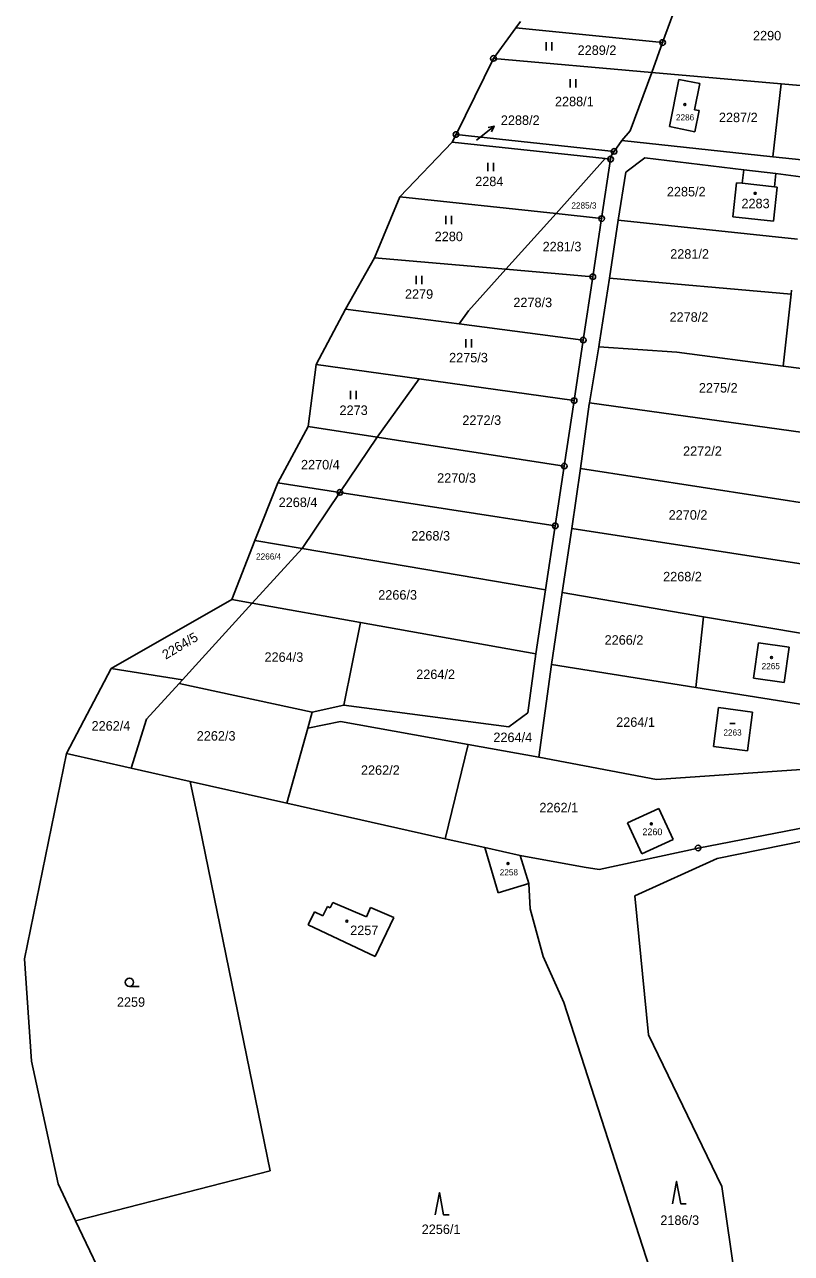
# Model space of a CAD drawing. Extents: x -736345 to -729997, y -1130177 to -1122501.
# Drawn here: x -734709.5 to -734572, y -1129421.1 to -1129200.8 of the extents above; entities that cross this region are included whole.
import ezdxf

# ---------------------------------------------------------------- set-up
doc = ezdxf.new("R2010")
doc.units = 0
for name, color, linetype in [('Vrstva 1', 7, 'Continuous'), ('Vrstva 13', 7, 'Continuous'), ('Vrstva 16', 7, 'Continuous'), ('Vrstva 18', 7, 'Continuous'), ('Vrstva 19', 7, 'Continuous'), ('Vrstva 25', 7, 'Continuous'), ('Vrstva 4', 7, 'Continuous')]:
    doc.layers.add(name, color=color, linetype=linetype)

msp = doc.modelspace()

# ---------------------------------------------------------------- linework, layer by layer
at = {"layer": 'Vrstva 1'}
for points in [[(-734590.84, -1129192.34), (-734595.13, -1129204.04)], [(-734621.44, -1129201.39), (-734595.13, -1129204.04)], [(-734595.13, -1129204.04), (-734597.09, -1129209.39)], [(-734625.46, -1129206.88), (-734597.09, -1129209.39)], [(-734600.92, -1129219.87), (-734597.09, -1129209.39)], [(-734597.09, -1129209.39), (-734573.88, -1129211.45)], [(-734592.24, -1129210.65), (-734593.88, -1129219.1)], [(-734588.45, -1129211.39), (-734592.24, -1129210.65)], [(-734589.39, -1129216.08), (-734588.45, -1129211.39)], [(-734573.88, -1129211.45), (-734575.39, -1129224.51)], [(-734573.88, -1129211.45), (-734556.19, -1129213.02)], [(-734588.56, -1129216.24), (-734589.39, -1129216.08)], [(-734589.33, -1129220.05), (-734588.56, -1129216.24)], [(-734603.83, -1129223.55), (-734632.17, -1129220.52)], [(-734602.47, -1129221.58), (-734600.92, -1129219.87)], [(-734593.88, -1129219.1), (-734589.33, -1129220.05)], [(-734632.83, -1129221.87), (-734605.4, -1129224.85)], [(-734603.83, -1129223.55), (-734602.47, -1129221.58)], [(-734575.39, -1129224.51), (-734602.47, -1129221.58)], [(-734614.24, -1129234.68), (-734605.4, -1129224.85)], [(-734604.46, -1129224.95), (-734606.07, -1129235.6)], [(-734605.4, -1129224.85), (-734604.46, -1129224.95)], [(-734604.46, -1129224.95), (-734604.37, -1129224.34)], [(-734604.37, -1129224.34), (-734603.83, -1129223.55)], [(-734598.34, -1129224.68), (-734601.75, -1129227.28)], [(-734580.6, -1129226.88), (-734598.34, -1129224.68)], [(-734575.39, -1129224.51), (-734566.72, -1129225.44)], [(-734603.08, -1129235.86), (-734601.75, -1129227.28)], [(-734580.86, -1129229.27), (-734580.6, -1129226.88)], [(-734580.6, -1129226.88), (-734574.82, -1129227.5)], [(-734582.55, -1129235.29), (-734581.89, -1129229.16)], [(-734581.89, -1129229.16), (-734580.86, -1129229.27)], [(-734575.08, -1129229.9), (-734574.82, -1129227.5)], [(-734574.82, -1129227.5), (-734568.58, -1129228.33)], [(-734642.25, -1129231.72), (-734614.24, -1129234.68)], [(-734574.58, -1129229.95), (-734575.24, -1129236.08)], [(-734575.08, -1129229.9), (-734574.58, -1129229.95)], [(-734614.24, -1129234.68), (-734623.22, -1129244.67)], [(-734606.07, -1129235.6), (-734614.24, -1129234.68)], [(-734607.64, -1129246.03), (-734606.07, -1129235.6)], [(-734603.08, -1129235.86), (-734604.68, -1129246.29)], [(-734570.96, -1129239.26), (-734603.08, -1129235.86)], [(-734575.24, -1129236.08), (-734582.55, -1129235.29)], [(-734623.22, -1129244.67), (-734646.77, -1129242.61)], [(-734629.91, -1129252.11), (-734623.22, -1129244.67)], [(-734623.22, -1129244.67), (-734607.64, -1129246.03)], [(-734609.35, -1129257.38), (-734607.64, -1129246.03)], [(-734604.68, -1129246.29), (-734606.45, -1129257.76)], [(-734572.08, -1129249.13), (-734604.68, -1129246.29)], [(-734573.5, -1129262.05), (-734572.08, -1129249.13)], [(-734572.08, -1129249.13), (-734572, -1129248.41)], [(-734651.95, -1129251.83), (-734631.63, -1129254.48)], [(-734631.63, -1129254.48), (-734629.91, -1129252.11)], [(-734631.63, -1129254.48), (-734609.35, -1129257.38)], [(-734610.98, -1129268.23), (-734609.35, -1129257.38)], [(-734606.45, -1129257.76), (-734606.59, -1129258.58)], [(-734608.25, -1129268.61), (-734606.59, -1129258.58)], [(-734592.59, -1129259.56), (-734606.59, -1129258.58)], [(-734592.59, -1129259.56), (-734573.5, -1129262.05)], [(-734638.75, -1129264.34), (-734657.24, -1129261.75)], [(-734564.16, -1129263.26), (-734573.5, -1129262.05)], [(-734646.3, -1129274.78), (-734638.75, -1129264.34)], [(-734610.98, -1129268.23), (-734638.75, -1129264.34)], [(-734612.75, -1129279.97), (-734610.98, -1129268.23)], [(-734609.85, -1129280.42), (-734608.29, -1129268.86)], [(-734608.29, -1129268.86), (-734608.25, -1129268.61)], [(-734565.63, -1129274.58), (-734608.25, -1129268.61)], [(-734658.67, -1129272.87), (-734646.3, -1129274.78)], [(-734646.3, -1129274.78), (-734652.98, -1129284.69)], [(-734646.3, -1129274.78), (-734612.75, -1129279.97)], [(-734614.37, -1129290.68), (-734612.75, -1129279.97)], [(-734611.43, -1129291.14), (-734609.85, -1129280.42)], [(-734566.61, -1129287.11), (-734609.85, -1129280.42)], [(-734652.98, -1129284.69), (-734664.13, -1129282.96)], [(-734652.98, -1129284.69), (-734659.76, -1129294.75)], [(-734614.37, -1129290.68), (-734652.98, -1129284.69)], [(-734616.1, -1129302.17), (-734614.37, -1129290.68)], [(-734611.43, -1129291.14), (-734613.14, -1129302.67)], [(-734568.4, -1129297.82), (-734611.43, -1129291.14)], [(-734668.24, -1129293.31), (-734659.76, -1129294.75)], [(-734659.76, -1129294.75), (-734668.7, -1129304.56)], [(-734659.76, -1129294.75), (-734616.1, -1129302.17)], [(-734617.87, -1129313.65), (-734616.1, -1129302.17)], [(-734668.7, -1129304.56), (-734672.37, -1129303.9)], [(-734615.05, -1129315.56), (-734613.14, -1129302.67)], [(-734587.78, -1129306.98), (-734613.14, -1129302.67)], [(-734677.68, -1129314.41), (-734668.7, -1129304.56)], [(-734668.7, -1129304.56), (-734649.3, -1129308.03)], [(-734652.26, -1129322.84), (-734649.3, -1129308.03)], [(-734649.3, -1129308.03), (-734617.87, -1129313.65)], [(-734587.78, -1129306.98), (-734589.16, -1129319.69)], [(-734587.78, -1129306.98), (-734570.41, -1129309.93)], [(-734577.92, -1129311.67), (-734578.84, -1129317.99)], [(-734577.92, -1129311.67), (-734572.44, -1129312.47)], [(-734573.35, -1129318.79), (-734572.44, -1129312.47)], [(-734681.22, -1129318.3), (-734677.68, -1129314.41)], [(-734617.87, -1129313.65), (-734619.32, -1129324.19)], [(-734681.22, -1129318.3), (-734694.01, -1129316.29)], [(-734615.05, -1129315.56), (-734617.33, -1129332.19)], [(-734589.16, -1129319.69), (-734615.05, -1129315.56)], [(-734681.79, -1129318.93), (-734687.66, -1129325.37)], [(-734681.79, -1129318.93), (-734681.22, -1129318.3)], [(-734657.95, -1129324.09), (-734681.79, -1129318.93)], [(-734589.16, -1129319.69), (-734542.6, -1129327.11)], [(-734578.84, -1129317.99), (-734573.35, -1129318.79)], [(-734657.95, -1129324.09), (-734658.76, -1129326.98)], [(-734652.26, -1129322.84), (-734657.95, -1129324.09)], [(-734622.7, -1129326.73), (-734652.26, -1129322.84)], [(-734619.32, -1129324.19), (-734622.7, -1129326.73)], [(-734586.03, -1129330.24), (-734585.13, -1129323.28)], [(-734585.13, -1129323.28), (-734579.02, -1129324.08)], [(-734579.02, -1129324.08), (-734579.93, -1129331.04)], [(-734687.66, -1129325.37), (-734690.38, -1129334.12)], [(-734658.76, -1129326.98), (-734652.85, -1129325.78)], [(-734652.85, -1129325.78), (-734630.01, -1129329.9)], [(-734662.51, -1129340.39), (-734658.76, -1129326.98)], [(-734630.01, -1129329.9), (-734634.11, -1129346.78)], [(-734630.01, -1129329.9), (-734617.33, -1129332.19)], [(-734579.93, -1129331.04), (-734586.03, -1129330.24)], [(-734701.99, -1129331.51), (-734690.38, -1129334.12)], [(-734617.33, -1129332.19), (-734596.24, -1129336.14)], [(-734690.38, -1129334.12), (-734679.8, -1129336.5)], [(-734596.24, -1129336.14), (-734568.53, -1129334.23)], [(-734679.8, -1129336.5), (-734662.51, -1129340.39)], [(-734679.8, -1129336.5), (-734678.18, -1129344.41)], [(-734634.11, -1129346.78), (-734662.51, -1129340.39)], [(-734601.44, -1129343.93), (-734595.81, -1129341.34)], [(-734595.81, -1129341.34), (-734593.25, -1129346.93)], [(-734598.87, -1129349.52), (-734601.44, -1129343.93)], [(-734557.34, -1129342.41), (-734588.78, -1129348.45)], [(-734554.18, -1129344), (-734585.35, -1129350.36)], [(-734678.18, -1129344.41), (-734665.5, -1129406.35)], [(-734627.01, -1129348.38), (-734634.11, -1129346.78)], [(-734624.63, -1129356.47), (-734627.01, -1129348.38)], [(-734627.01, -1129348.38), (-734620.67, -1129349.81)], [(-734588.78, -1129348.45), (-734606.51, -1129352.28)], [(-734593.25, -1129346.93), (-734598.87, -1129349.52)], [(-734609.2, -1129351.89), (-734620.67, -1129349.81)], [(-734620.67, -1129349.81), (-734619.09, -1129354.84)], [(-734585.35, -1129350.36), (-734600.13, -1129357.03)], [(-734606.51, -1129352.28), (-734609.2, -1129351.89)], [(-734619.09, -1129354.84), (-734624.63, -1129356.47)], [(-734619.09, -1129354.84), (-734618.87, -1129359.38)], [(-734600.13, -1129357.03), (-734597.67, -1129381.92)], [(-734655.2, -1129358.92), (-734656.04, -1129360.64)], [(-734654.71, -1129359.16), (-734655.2, -1129358.92)], [(-734654.25, -1129358.22), (-734654.71, -1129359.16)], [(-734648.24, -1129360.8), (-734654.25, -1129358.22)], [(-734647.51, -1129359.09), (-734648.24, -1129360.8)], [(-734643.32, -1129360.89), (-734647.51, -1129359.09)], [(-734618.87, -1129359.38), (-734616.53, -1129367.88)], [(-734657.51, -1129359.91), (-734658.66, -1129362.23)], [(-734656.04, -1129360.64), (-734657.51, -1129359.91)], [(-734646.67, -1129367.93), (-734643.32, -1129360.89)], [(-734658.66, -1129362.23), (-734646.67, -1129367.93)], [(-734616.53, -1129367.88), (-734612.83, -1129376.15)], [(-734612.83, -1129376.15), (-734590.74, -1129444.65)], [(-734597.67, -1129381.92), (-734584.52, -1129409.15)], [(-734665.5, -1129406.35), (-734695.26, -1129413.98)], [(-734584.52, -1129409.15), (-734581.13, -1129432.75)], [(-734700.37, -1129415.29), (-734695.26, -1129413.98)]]:
    msp.add_lwpolyline(points, dxfattribs=at)
at = {"layer": 'Vrstva 13'}
for points in [[(-734620.6, -1129200.24), (-734621.44, -1129201.39)], [(-734621.44, -1129201.39), (-734625.46, -1129206.88)], [(-734625.46, -1129206.88), (-734632.17, -1129220.52)], [(-734632.17, -1129220.52), (-734632.83, -1129221.87)], [(-734632.83, -1129221.87), (-734642.25, -1129231.72)], [(-734642.25, -1129231.72), (-734646.77, -1129242.61)], [(-734646.77, -1129242.61), (-734651.95, -1129251.83)], [(-734651.95, -1129251.83), (-734657.24, -1129261.75)], [(-734657.24, -1129261.75), (-734658.67, -1129272.87)], [(-734658.67, -1129272.87), (-734664.13, -1129282.96)], [(-734668.24, -1129293.31), (-734664.13, -1129282.96)], [(-734668.24, -1129293.31), (-734672.37, -1129303.9)], [(-734672.37, -1129303.9), (-734694.01, -1129316.29)], [(-734694.01, -1129316.29), (-734701.99, -1129331.51)], [(-734701.99, -1129331.51), (-734709.51, -1129368.32)], [(-734709.51, -1129368.32), (-734708.29, -1129386.65)], [(-734708.29, -1129386.65), (-734703.49, -1129408.68)], [(-734703.49, -1129408.68), (-734700.37, -1129415.29)], [(-734700.37, -1129415.29), (-734694.01, -1129428.71)]]:
    msp.add_lwpolyline(points, dxfattribs=at)
at = {"layer": 'Vrstva 16'}
msp.add_lwpolyline([(-734628.51, -1129221.54), (-734627.68, -1129220.88)], dxfattribs=at)
at = {"layer": 'Vrstva 25'}
for points in [[(-734616.007, -1129205.475), (-734616.007, -1129203.975)], [(-734614.973, -1129205.475), (-734614.973, -1129203.975)], [(-734611.697, -1129212.115), (-734611.697, -1129210.615)], [(-734610.663, -1129212.115), (-734610.663, -1129210.615)], [(-734627.68, -1129220.88), (-734625.333, -1129219.013)], [(-734626.427, -1129219.244), (-734625.333, -1129219.013), (-734625.804, -1129220.027)], [(-734626.487, -1129227.115), (-734626.487, -1129225.615)], [(-734625.453, -1129227.115), (-734625.453, -1129225.615)], [(-734633.987, -1129236.615), (-734633.987, -1129235.115)], [(-734632.953, -1129236.615), (-734632.953, -1129235.115)], [(-734639.327, -1129247.365), (-734639.327, -1129245.865)], [(-734638.293, -1129247.365), (-734638.293, -1129245.865)], [(-734630.407, -1129258.705), (-734630.407, -1129257.205)], [(-734629.373, -1129258.705), (-734629.373, -1129257.205)], [(-734651.097, -1129267.975), (-734651.097, -1129266.475)], [(-734650.063, -1129267.975), (-734650.063, -1129266.475)], [(-734583.11, -1129326.13), (-734582.11, -1129326.13)], [(-734690.72, -1129373.28), (-734688.97, -1129373.28)], [(-734593.38, -1129412.24), (-734592.63, -1129408.24), (-734591.88, -1129412.24), (-734590.88, -1129412.24)], [(-734635.9, -1129414.23), (-734635.15, -1129410.23), (-734634.4, -1129414.23), (-734633.4, -1129414.23)]]:
    msp.add_lwpolyline(points, dxfattribs=at)
for centre, radius in [((-734595.13, -1129204.04), 0.5), ((-734595.13, -1129204.04), 0.032), ((-734625.46, -1129206.88), 0.5), ((-734625.46, -1129206.88), 0.032), ((-734591.13, -1129215.15), 0.175), ((-734632.17, -1129220.52), 0.5), ((-734632.17, -1129220.52), 0.032), ((-734604.46, -1129224.95), 0.5), ((-734604.46, -1129224.95), 0.032), ((-734603.83, -1129223.55), 0.5), ((-734603.83, -1129223.55), 0.032), ((-734578.54, -1129231.07), 0.175), ((-734606.07, -1129235.6), 0.5), ((-734606.07, -1129235.6), 0.032), ((-734607.64, -1129246.03), 0.5), ((-734607.64, -1129246.03), 0.032), ((-734609.35, -1129257.38), 0.5), ((-734609.35, -1129257.38), 0.032), ((-734610.98, -1129268.23), 0.5), ((-734610.98, -1129268.23), 0.032), ((-734612.75, -1129279.97), 0.5), ((-734612.75, -1129279.97), 0.032), ((-734652.98, -1129284.69), 0.5), ((-734652.98, -1129284.69), 0.032), ((-734614.37, -1129290.68), 0.5), ((-734614.37, -1129290.68), 0.032), ((-734575.61, -1129314.31), 0.175), ((-734597.15, -1129344.12), 0.175), ((-734588.78, -1129348.45), 0.5), ((-734588.78, -1129348.45), 0.032), ((-734622.85, -1129351.24), 0.175), ((-734651.73, -1129361.59), 0.175), ((-734690.72, -1129372.53), 0.75)]:
    msp.add_circle(centre, radius, dxfattribs=at)
at = {"layer": 'Vrstva 4'}
msp.add_lwpolyline([(-734580.86, -1129229.27), (-734575.08, -1129229.9)], dxfattribs=at)

# ---------------------------------------------------------------- texts
at = {"layer": 'Vrstva 16'}
msp.add_text('2288/2', height=1.7, dxfattribs=at).set_placement((-734624.13, -1129218.81))
at = {"layer": 'Vrstva 18'}
for s, height, p in [('2290', 1.7, (-734578.93, -1129203.65)), ('2289/2', 1.7, (-734610.37, -1129206.26)), ('2288/1', 1.7, (-734614.43, -1129215.45)), ('2287/2', 1.7, (-734585.04, -1129218.31)), ('2288/2', 0.1, (-734628.31, -1129221.34)), ('2284', 1.7, (-734628.73, -1129229.78)), ('2285/2', 1.7, (-734594.37, -1129231.62)), ('2285/3', 1.1, (-734611.48, -1129233.8)), ('2280', 1.7, (-734635.99, -1129239.65)), ('2281/3', 1.7, (-734616.64, -1129241.47)), ('2281/2', 1.7, (-734593.77, -1129242.79)), ('2279', 1.7, (-734641.32, -1129249.98)), ('2278/3', 1.7, (-734621.89, -1129251.48)), ('2278/2', 1.7, (-734593.89, -1129254.1)), ('2275/3', 1.7, (-734633.41, -1129261.38)), ('2275/2', 1.7, (-734588.63, -1129266.79)), ('2273', 1.7, (-734653.05, -1129270.81)), ('2272/3', 1.7, (-734631.03, -1129272.59)), ('2272/2', 1.7, (-734591.47, -1129278.13)), ('2270/4', 1.7, (-734659.96, -1129280.57)), ('2270/3', 1.7, (-734635.55, -1129282.96)), ('2268/4', 1.7, (-734663.96, -1129287.32)), ('2270/2', 1.7, (-734594.05, -1129289.58)), ('2268/3', 1.7, (-734640.19, -1129293.32)), ('2266/4', 1.1, (-734668.01, -1129296.73)), ('2268/2', 1.7, (-734595.04, -1129300.64)), ('2266/3', 1.7, (-734646.11, -1129303.92)), ('2266/2', 1.7, (-734605.53, -1129312)), ('2264/3', 1.7, (-734666.5, -1129315.07)), ('2264/2', 1.7, (-734639.3, -1129318.16)), ('2262/4', 1.7, (-734697.5, -1129327.4)), ('2264/1', 1.7, (-734603.46, -1129326.73)), ('2262/3', 1.7, (-734678.65, -1129329.2)), ('2264/4', 1.7, (-734625.47, -1129329.46)), ('2262/2', 1.7, (-734649.21, -1129335.33)), ('2262/1', 1.7, (-734617.22, -1129342.05)), ('2259', 1.7, (-734692.96, -1129376.92)), ('2186/3', 1.7, (-734595.54, -1129416.03)), ('2256/1', 1.7, (-734638.32, -1129417.66))]:
    msp.add_text(s, height=height, dxfattribs=at).set_placement(p)
msp.add_text('2264/5', height=1.7, rotation=30.80024, dxfattribs=at).set_placement((-734684.201, -1129314.696))
at = {"layer": 'Vrstva 19'}
for s, height, p in [('2286', 1.1, (-734592.74, -1129218)), ('2283', 1.7, (-734581, -1129233.74)), ('2265', 1.1, (-734577.38, -1129316.39)), ('2263', 1.1, (-734584.23, -1129328.29)), ('2260', 1.2, (-734598.75, -1129346.15)), ('2258', 1.1, (-734624.33, -1129353.36)), ('2257', 1.7, (-734651.14, -1129364.06))]:
    msp.add_text(s, height=height, dxfattribs=at).set_placement(p)

doc.saveas('drawing.dxf')
